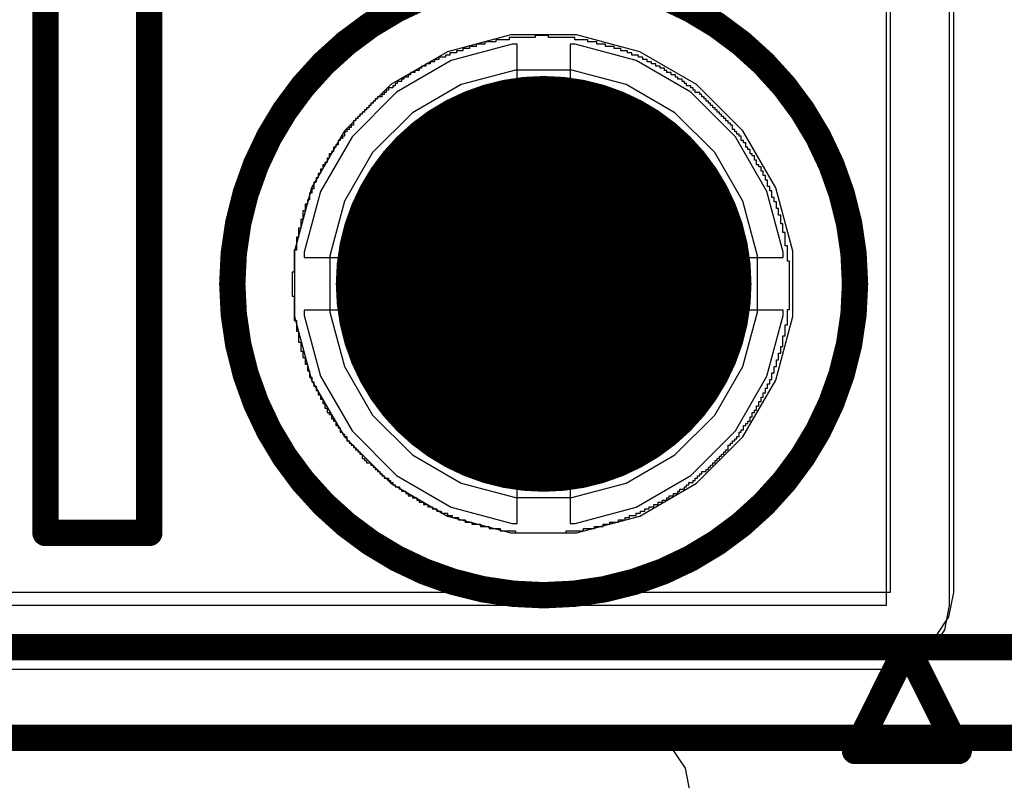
# Model space of a CAD drawing. Header units: millimetres. Extents: x -0.08 to 3.17, y -0.08 to 4.88.
# Tile 258 of 288: x 2.83 to 3.02, y 3.16 to 3.31. Entities that reach past the tile are written whole.
import ezdxf

# ---------------------------------------------------------------- set-up
doc = ezdxf.new("R2010")
doc.units = ezdxf.units.MM
doc.header["$MEASUREMENT"] = 0
for name, color, linetype in [('BottomLayer', 5, 'Continuous'), ('BottomOverlay', 54, 'Continuous'), ('BottomSolder', 6, 'Continuous'), ('Mechanical13', 56, 'Continuous'), ('Mechanical15', 56, 'Continuous'), ('MidLayer1', 16, 'Continuous'), ('MidLayer2', 76, 'Continuous'), ('MultiLayer', 9, 'Continuous'), ('PadHoleLayer', 156, 'Continuous'), ('TopLayer', 1, 'Continuous'), ('TopSolder', 216, 'Continuous')]:
    doc.layers.add(name, color=color, linetype=linetype)

# ---------------------------------------------------------------- blocks, each defined once
blk = doc.blocks.new('MK125002GO_483')
at = {"layer": 'BottomLayer', "const_width": 0.03543}
blk.add_lwpolyline([(-0.08661, 0, 1), (-0.05118, 0, 1)], format="xyb", close=True, dxfattribs=at)
at = {"layer": 'BottomSolder', "const_width": 0.03943}
blk.add_lwpolyline([(-0.08861, 0, 1), (-0.04918, 0, 1)], format="xyb", close=True, dxfattribs=at)
at = {"layer": 'Mechanical13', "const_width": 0.005}
blk.add_lwpolyline([(-0.155, 0.13), (-0.155, -0.15)], dxfattribs=at)
at = {"layer": 'Mechanical15', "const_width": 0.005}
for points in [[(-0.13779, 0.13386), (-0.13779, -0.0689)], [(-0.11614, 0.09449), (-0.00984, 0.09449)], [(-0.11614, 0.09449), (-0.11614, 0.0748)], [(-0.11614, 0.0748), (-0.00984, 0.0748)], [(-0.15748, -0.05906), (-0.13779, -0.0689)], [(-0.15748, -0.05906), (-0.15748, -0.07874)], [(-0.13779, -0.0689), (-0.15748, -0.07874)], [(-0.13779, -0.0689), (-0.13779, -0.11811)]]:
    blk.add_lwpolyline(points, dxfattribs=at)
at = {"layer": 'Mechanical15'}
for points, const_width in [([(-0.11739, 0.09449, 1), (-0.11489, 0.09449, 1)], 0.0025), ([(-0.11739, 0.09449, 1), (-0.11489, 0.09449, 1)], 0.0025), ([(-0.11739, 0.0748, 1), (-0.11489, 0.0748, 1)], 0.0025), ([(-0.11739, 0.0748, 1), (-0.11489, 0.0748, 1)], 0.0025), ([(-0.00983, 0, 1), (-0.12795, 0, 1)], 0.005), ([(-0.1292, 0, 1), (-0.1267, 0, 1)], 0.0025), ([(-0.15873, -0.05906, 1), (-0.15623, -0.05906, 1)], 0.0025), ([(-0.15873, -0.05906, 1), (-0.15623, -0.05906, 1)], 0.0025), ([(-0.13904, -0.0689, 1), (-0.13654, -0.0689, 1)], 0.0025), ([(-0.13904, -0.0689, 1), (-0.13654, -0.0689, 1)], 0.0025), ([(-0.13904, -0.0689, 1), (-0.13654, -0.0689, 1)], 0.0025), ([(-0.13904, -0.0689, 1), (-0.13654, -0.0689, 1)], 0.0025), ([(-0.15873, -0.07874, 1), (-0.15623, -0.07874, 1)], 0.0025), ([(-0.15873, -0.07874, 1), (-0.15623, -0.07874, 1)], 0.0025)]:
    blk.add_lwpolyline(points, format="xyb", close=True, dxfattribs=dict(at, const_width=const_width))
at = {"layer": 'MidLayer1', "const_width": 0.03543}
blk.add_lwpolyline([(-0.08661, 0, 1), (-0.05118, 0, 1)], format="xyb", close=True, dxfattribs=at)
at = {"layer": 'MidLayer2', "const_width": 0.03543}
blk.add_lwpolyline([(-0.08661, 0, 1), (-0.05118, 0, 1)], format="xyb", close=True, dxfattribs=at)
at = {"layer": 'MultiLayer', "const_width": 0.03543}
blk.add_lwpolyline([(-0.08661, 0, 1), (-0.05118, 0, 1)], format="xyb", close=True, dxfattribs=at)
at = {"layer": 'PadHoleLayer', "const_width": 0.01969}
blk.add_lwpolyline([(-0.07874, 0, 1), (-0.05905, 0, 1)], format="xyb", close=True, dxfattribs=at)
at = {"layer": 'TopLayer', "const_width": 0.03543}
blk.add_lwpolyline([(-0.08661, 0, 1), (-0.05118, 0, 1)], format="xyb", close=True, dxfattribs=at)
at = {"layer": 'TopSolder', "const_width": 0.03943}
blk.add_lwpolyline([(-0.08861, 0, 1), (-0.04918, 0, 1)], format="xyb", close=True, dxfattribs=at)

msp = doc.modelspace()

# ---------------------------------------------------------------- linework, layer by layer
at = {"layer": 'BottomLayer'}
for p, q in [((2.92291, 3.30512), (2.9109, 3.3019)), ((2.93535, 3.30512), (2.92291, 3.30512)), ((2.94737, 3.3019), (2.93535, 3.30512)), ((2.9109, 3.3019), (2.90013, 3.29568)), ((2.95814, 3.29568), (2.94737, 3.3019)), ((2.90013, 3.29568), (2.89133, 3.28689)), ((2.96694, 3.28689), (2.95814, 3.29568)), ((2.89133, 3.28689), (2.88511, 3.27611)), ((2.97316, 3.27611), (2.96694, 3.28689)), ((2.88511, 3.27611), (2.88189, 3.2641)), ((2.97638, 3.2641), (2.97316, 3.27611)), ((2.88189, 3.2641), (2.88189, 3.25166)), ((2.97638, 3.25166), (2.97638, 3.2641)), ((2.88189, 3.25166), (2.88511, 3.23964)), ((2.97316, 3.23964), (2.97638, 3.25166)), ((2.88511, 3.23964), (2.89133, 3.22887)), ((2.96694, 3.22887), (2.97316, 3.23964)), ((2.89133, 3.22887), (2.90013, 3.22007)), ((2.95814, 3.22007), (2.96694, 3.22887)), ((2.90013, 3.22007), (2.9109, 3.21385)), ((2.94737, 3.21385), (2.95814, 3.22007)), ((2.9109, 3.21385), (2.92291, 3.21063)), ((2.93535, 3.21063), (2.94737, 3.21385)), ((2.92291, 3.21063), (2.93535, 3.21063))]:
    msp.add_line(p, q, dxfattribs=at)
at = {"layer": 'BottomOverlay'}
for p, q in [((2.92006, 3.30376), (2.91799, 3.30376)), ((2.91799, 3.30376), (2.91799, 3.30334)), ((2.92256, 3.30417), (2.92006, 3.30417)), ((2.92006, 3.30417), (2.92006, 3.30376)), ((2.92755, 3.30459), (2.92256, 3.30459)), ((2.92256, 3.30459), (2.92256, 3.30417)), ((2.93004, 3.305), (2.92755, 3.305)), ((2.92755, 3.305), (2.92755, 3.30459)), ((2.93004, 3.30459), (2.93004, 3.305)), ((2.93503, 3.30459), (2.93004, 3.30459)), ((2.93503, 3.30417), (2.93503, 3.30459)), ((2.93752, 3.30417), (2.93503, 3.30417)), ((2.93752, 3.30376), (2.93752, 3.30417)), ((2.93919, 3.30376), (2.93752, 3.30376)), ((2.93919, 3.30334), (2.93919, 3.30376)), ((2.91383, 3.30209), (2.91258, 3.30209)), ((2.91258, 3.30209), (2.91258, 3.30168)), ((2.91508, 3.30251), (2.91383, 3.30251)), ((2.91383, 3.30251), (2.91383, 3.30209)), ((2.91632, 3.30292), (2.91508, 3.30292)), ((2.91508, 3.30292), (2.91508, 3.30251)), ((2.91799, 3.30334), (2.91632, 3.30334)), ((2.91632, 3.30334), (2.91632, 3.30292)), ((2.94085, 3.30334), (2.93919, 3.30334)), ((2.94085, 3.30292), (2.94085, 3.30334)), ((2.94251, 3.30292), (2.94085, 3.30292)), ((2.94251, 3.30251), (2.94251, 3.30292)), ((2.94376, 3.30251), (2.94251, 3.30251)), ((2.94376, 3.30209), (2.94376, 3.30251)), ((2.94501, 3.30209), (2.94376, 3.30209)), ((2.94501, 3.30168), (2.94501, 3.30209)), ((2.90842, 3.30001), (2.90759, 3.30001)), ((2.90759, 3.30001), (2.90759, 3.2996)), ((2.90926, 3.30043), (2.90842, 3.30043)), ((2.90842, 3.30043), (2.90842, 3.30001)), ((2.9105, 3.30085), (2.90926, 3.30085)), ((2.90926, 3.30085), (2.90926, 3.30043)), ((2.91133, 3.30126), (2.9105, 3.30126)), ((2.9105, 3.30126), (2.9105, 3.30085)), ((2.91258, 3.30168), (2.91133, 3.30168)), ((2.91133, 3.30168), (2.91133, 3.30126)), ((2.94584, 3.30168), (2.94501, 3.30168)), ((2.94584, 3.30126), (2.94584, 3.30168)), ((2.94709, 3.30126), (2.94584, 3.30126)), ((2.94709, 3.30085), (2.94709, 3.30126)), ((2.94792, 3.30085), (2.94709, 3.30085)), ((2.94792, 3.30043), (2.94792, 3.30085)), ((2.94875, 3.30043), (2.94792, 3.30043)), ((2.94875, 3.30001), (2.94875, 3.30043)), ((2.94958, 3.30001), (2.94875, 3.30001)), ((2.94958, 3.2996), (2.94958, 3.30001)), ((2.90551, 3.29835), (2.90468, 3.29835)), ((2.90468, 3.29835), (2.90468, 3.29794)), ((2.90593, 3.29877), (2.90551, 3.29877)), ((2.90551, 3.29877), (2.90551, 3.29835)), ((2.90676, 3.29918), (2.90593, 3.29918)), ((2.90593, 3.29918), (2.90593, 3.29877)), ((2.90759, 3.2996), (2.90676, 3.2996)), ((2.90676, 3.2996), (2.90676, 3.29918)), ((2.95041, 3.2996), (2.94958, 3.2996)), ((2.95041, 3.29918), (2.95041, 3.2996)), ((2.95124, 3.29918), (2.95041, 3.29918)), ((2.95124, 3.29877), (2.95124, 3.29918)), ((2.95207, 3.29877), (2.95124, 3.29877)), ((2.95207, 3.29835), (2.95207, 3.29877)), ((2.95249, 3.29835), (2.95207, 3.29835)), ((2.95249, 3.29794), (2.95249, 3.29835)), ((2.90219, 3.29627), (2.90136, 3.29627)), ((2.90136, 3.29627), (2.90136, 3.29586)), ((2.9026, 3.29669), (2.90219, 3.29669)), ((2.90219, 3.29669), (2.90219, 3.29627)), ((2.90344, 3.2971), (2.9026, 3.2971)), ((2.9026, 3.2971), (2.9026, 3.29669)), ((2.90385, 3.29752), (2.90344, 3.29752)), ((2.90344, 3.29752), (2.90344, 3.2971)), ((2.90468, 3.29794), (2.90385, 3.29794)), ((2.90385, 3.29794), (2.90385, 3.29752)), ((2.95332, 3.29794), (2.95249, 3.29794)), ((2.95332, 3.29752), (2.95332, 3.29794)), ((2.95415, 3.29752), (2.95332, 3.29752)), ((2.95415, 3.2971), (2.95415, 3.29752)), ((2.95457, 3.2971), (2.95415, 3.2971)), ((2.95457, 3.29669), (2.95457, 3.2971)), ((2.9554, 3.29669), (2.95457, 3.29669)), ((2.9554, 3.29627), (2.9554, 3.29669)), ((2.95582, 3.29627), (2.9554, 3.29627)), ((2.95582, 3.29586), (2.95582, 3.29627)), ((2.89969, 3.29461), (2.89928, 3.29461)), ((2.89928, 3.29461), (2.89928, 3.29419)), ((2.90053, 3.29503), (2.89969, 3.29503)), ((2.89969, 3.29503), (2.89969, 3.29461)), ((2.90094, 3.29544), (2.90053, 3.29544)), ((2.90053, 3.29544), (2.90053, 3.29503)), ((2.90136, 3.29586), (2.90094, 3.29586)), ((2.90094, 3.29586), (2.90094, 3.29544)), ((2.95623, 3.29586), (2.95582, 3.29586)), ((2.95623, 3.29544), (2.95623, 3.29586)), ((2.95706, 3.29544), (2.95623, 3.29544)), ((2.95706, 3.29503), (2.95706, 3.29544)), ((2.95748, 3.29503), (2.95706, 3.29503)), ((2.95748, 3.29461), (2.95748, 3.29503)), ((2.95789, 3.29461), (2.95748, 3.29461)), ((2.95789, 3.29419), (2.95789, 3.29461)), ((2.8972, 3.29253), (2.89678, 3.29253)), ((2.89678, 3.29253), (2.89678, 3.29212)), ((2.89762, 3.29295), (2.8972, 3.29295)), ((2.8972, 3.29295), (2.8972, 3.29253)), ((2.89845, 3.29336), (2.89762, 3.29336)), ((2.89762, 3.29336), (2.89762, 3.29295)), ((2.89886, 3.29378), (2.89845, 3.29378)), ((2.89845, 3.29378), (2.89845, 3.29336)), ((2.89928, 3.29419), (2.89886, 3.29419)), ((2.89886, 3.29419), (2.89886, 3.29378)), ((2.95873, 3.29419), (2.95789, 3.29419)), ((2.95873, 3.29378), (2.95873, 3.29419)), ((2.95914, 3.29378), (2.95873, 3.29378)), ((2.95914, 3.29336), (2.95914, 3.29378)), ((2.95956, 3.29336), (2.95914, 3.29336)), ((2.95956, 3.29295), (2.95956, 3.29336)), ((2.95997, 3.29295), (2.95956, 3.29295)), ((2.95997, 3.29253), (2.95997, 3.29295)), ((2.96039, 3.29253), (2.95997, 3.29253)), ((2.96039, 3.29212), (2.96039, 3.29253)), ((2.89554, 3.29087), (2.89512, 3.29087)), ((2.89512, 3.29087), (2.89512, 3.29045)), ((2.89595, 3.29128), (2.89554, 3.29128)), ((2.89554, 3.29128), (2.89554, 3.29087)), ((2.89637, 3.2917), (2.89595, 3.2917)), ((2.89595, 3.2917), (2.89595, 3.29128)), ((2.89678, 3.29212), (2.89637, 3.29212)), ((2.89637, 3.29212), (2.89637, 3.2917)), ((2.9608, 3.29212), (2.96039, 3.29212)), ((2.9608, 3.2917), (2.9608, 3.29212)), ((2.96122, 3.2917), (2.9608, 3.2917)), ((2.96122, 3.29128), (2.96122, 3.2917)), ((2.96164, 3.29128), (2.96122, 3.29128)), ((2.96164, 3.29087), (2.96164, 3.29128)), ((2.96205, 3.29087), (2.96164, 3.29087)), ((2.96205, 3.29045), (2.96205, 3.29087)), ((2.89346, 3.28879), (2.89304, 3.28879)), ((2.89304, 3.28879), (2.89304, 3.28796)), ((2.89387, 3.28921), (2.89346, 3.28921)), ((2.89346, 3.28921), (2.89346, 3.28879)), ((2.89429, 3.28962), (2.89387, 3.28962)), ((2.89387, 3.28962), (2.89387, 3.28921)), ((2.89471, 3.29004), (2.89429, 3.29004)), ((2.89429, 3.29004), (2.89429, 3.28962)), ((2.89512, 3.29045), (2.89471, 3.29045)), ((2.89471, 3.29045), (2.89471, 3.29004)), ((2.96247, 3.29045), (2.96205, 3.29045)), ((2.96247, 3.29004), (2.96247, 3.29045)), ((2.96288, 3.29004), (2.96247, 3.29004)), ((2.96288, 3.28962), (2.96288, 3.29004)), ((2.9633, 3.28962), (2.96288, 3.28962)), ((2.9633, 3.28921), (2.9633, 3.28962)), ((2.96371, 3.28921), (2.9633, 3.28921)), ((2.96371, 3.28879), (2.96371, 3.28921)), ((2.96413, 3.28879), (2.96371, 3.28879)), ((2.96413, 3.28837), (2.96413, 3.28879)), ((2.89221, 3.28713), (2.8918, 3.28713)), ((2.8918, 3.28713), (2.8918, 3.28671)), ((2.89263, 3.28754), (2.89221, 3.28754)), ((2.89221, 3.28754), (2.89221, 3.28713)), ((2.89304, 3.28796), (2.89263, 3.28796)), ((2.89263, 3.28796), (2.89263, 3.28754)), ((2.96455, 3.28837), (2.96413, 3.28837)), ((2.96455, 3.28796), (2.96455, 3.28837)), ((2.96496, 3.28796), (2.96455, 3.28796)), ((2.96496, 3.28713), (2.96496, 3.28796)), ((2.96538, 3.28713), (2.96496, 3.28713)), ((2.96538, 3.28671), (2.96538, 3.28713)), ((2.89055, 3.28505), (2.89013, 3.28505)), ((2.89013, 3.28505), (2.89013, 3.28422)), ((2.89096, 3.28546), (2.89055, 3.28546)), ((2.89055, 3.28546), (2.89055, 3.28505)), ((2.89138, 3.28588), (2.89096, 3.28588)), ((2.89096, 3.28588), (2.89096, 3.28546)), ((2.8918, 3.28671), (2.89138, 3.28671)), ((2.89138, 3.28671), (2.89138, 3.28588)), ((2.96579, 3.28671), (2.96538, 3.28671)), ((2.96579, 3.2863), (2.96579, 3.28671)), ((2.96621, 3.2863), (2.96579, 3.2863)), ((2.96621, 3.28588), (2.96621, 3.2863)), ((2.96662, 3.28588), (2.96621, 3.28588)), ((2.96662, 3.28505), (2.96662, 3.28588)), ((2.96704, 3.28505), (2.96662, 3.28505)), ((2.96704, 3.28463), (2.96704, 3.28505)), ((2.88972, 3.2838), (2.8893, 3.2838)), ((2.8893, 3.2838), (2.8893, 3.28297)), ((2.89013, 3.28422), (2.88972, 3.28422)), ((2.88972, 3.28422), (2.88972, 3.2838)), ((2.96746, 3.28463), (2.96704, 3.28463)), ((2.96746, 3.2838), (2.96746, 3.28463)), ((2.96787, 3.2838), (2.96746, 3.2838)), ((2.96787, 3.28339), (2.96787, 3.2838)), ((2.96829, 3.28339), (2.96787, 3.28339)), ((2.96829, 3.28255), (2.96829, 3.28339)), ((2.88847, 3.28172), (2.88805, 3.28172)), ((2.88805, 3.28172), (2.88805, 3.28089)), ((2.88889, 3.28255), (2.88847, 3.28255)), ((2.88847, 3.28255), (2.88847, 3.28172)), ((2.8893, 3.28297), (2.88889, 3.28297)), ((2.88889, 3.28297), (2.88889, 3.28255)), ((2.9687, 3.28255), (2.96829, 3.28255)), ((2.9687, 3.28214), (2.9687, 3.28255)), ((2.96912, 3.28214), (2.9687, 3.28214)), ((2.96912, 3.28131), (2.96912, 3.28214)), ((2.88722, 3.27964), (2.88681, 3.27964)), ((2.88681, 3.27964), (2.88681, 3.27881)), ((2.88764, 3.28048), (2.88722, 3.28048)), ((2.88722, 3.28048), (2.88722, 3.27964)), ((2.88805, 3.28089), (2.88764, 3.28089)), ((2.88764, 3.28089), (2.88764, 3.28048)), ((2.96953, 3.28131), (2.96912, 3.28131)), ((2.96953, 3.28048), (2.96953, 3.28131)), ((2.96995, 3.28048), (2.96953, 3.28048)), ((2.96995, 3.28006), (2.96995, 3.28048)), ((2.97037, 3.28006), (2.96995, 3.28006)), ((2.97037, 3.27923), (2.97037, 3.28006)), ((2.88639, 3.27798), (2.88598, 3.27798)), ((2.88598, 3.27798), (2.88598, 3.27715)), ((2.88681, 3.27881), (2.88639, 3.27881)), ((2.88639, 3.27881), (2.88639, 3.27798)), ((2.97078, 3.27923), (2.97037, 3.27923)), ((2.97078, 3.2784), (2.97078, 3.27923)), ((2.9712, 3.2784), (2.97078, 3.2784)), ((2.9712, 3.27757), (2.9712, 3.2784)), ((2.88556, 3.2759), (2.88514, 3.2759)), ((2.88514, 3.2759), (2.88514, 3.27507)), ((2.88598, 3.27715), (2.88556, 3.27715)), ((2.88556, 3.27715), (2.88556, 3.2759)), ((2.97161, 3.27757), (2.9712, 3.27757)), ((2.97161, 3.27632), (2.97161, 3.27757)), ((2.97203, 3.27632), (2.97161, 3.27632)), ((2.97203, 3.27549), (2.97203, 3.27632)), ((2.88514, 3.27507), (2.88473, 3.27507)), ((2.88473, 3.27507), (2.88473, 3.27382)), ((2.97244, 3.27549), (2.97203, 3.27549)), ((2.97244, 3.27424), (2.97244, 3.27549)), ((2.97286, 3.27424), (2.97244, 3.27424)), ((2.97286, 3.27341), (2.97286, 3.27424)), ((2.88431, 3.27299), (2.8839, 3.27299)), ((2.8839, 3.27299), (2.8839, 3.27175)), ((2.88473, 3.27382), (2.88431, 3.27382)), ((2.88431, 3.27382), (2.88431, 3.27299)), ((2.97328, 3.27341), (2.97286, 3.27341)), ((2.97328, 3.27216), (2.97328, 3.27341)), ((2.97369, 3.27216), (2.97328, 3.27216)), ((2.97369, 3.27091), (2.97369, 3.27216)), ((2.8839, 3.27175), (2.88348, 3.27175)), ((2.88348, 3.27175), (2.88348, 3.27008)), ((2.97411, 3.27091), (2.97369, 3.27091)), ((2.97411, 3.26925), (2.97411, 3.27091)), ((2.88307, 3.26842), (2.88265, 3.26842)), ((2.88265, 3.26842), (2.88265, 3.26676)), ((2.88348, 3.27008), (2.88307, 3.27008)), ((2.88307, 3.27008), (2.88307, 3.26842)), ((2.97452, 3.26925), (2.97411, 3.26925)), ((2.97452, 3.26759), (2.97452, 3.26925)), ((2.88265, 3.26676), (2.88223, 3.26676)), ((2.88223, 3.26676), (2.88223, 3.26426)), ((2.97494, 3.26759), (2.97452, 3.26759)), ((2.97494, 3.26509), (2.97494, 3.26759)), ((2.97535, 3.26509), (2.97494, 3.26509)), ((2.97535, 3.26218), (2.97535, 3.26509)), ((2.88223, 3.26426), (2.88182, 3.26426)), ((2.88182, 3.26426), (2.88182, 3.26011)), ((2.97577, 3.26218), (2.97535, 3.26218)), ((2.97577, 3.25304), (2.97577, 3.26218)), ((2.88182, 3.26011), (2.8814, 3.26011)), ((2.8814, 3.26011), (2.8814, 3.25553)), ((2.8814, 3.25553), (2.88182, 3.25553)), ((2.88182, 3.25553), (2.88182, 3.25096)), ((2.97535, 3.25013), (2.97535, 3.25304)), ((2.97535, 3.25304), (2.97577, 3.25304)), ((2.88182, 3.25096), (2.88223, 3.25096)), ((2.88223, 3.25096), (2.88223, 3.24888)), ((2.97494, 3.24805), (2.97494, 3.25013)), ((2.97494, 3.25013), (2.97535, 3.25013)), ((2.88223, 3.24888), (2.88265, 3.24888)), ((2.88265, 3.24888), (2.88265, 3.2468)), ((2.97452, 3.24597), (2.97452, 3.24805)), ((2.97452, 3.24805), (2.97494, 3.24805)), ((2.88265, 3.2468), (2.88307, 3.2468)), ((2.88307, 3.2468), (2.88307, 3.24514)), ((2.97411, 3.24472), (2.97411, 3.24597)), ((2.97411, 3.24597), (2.97452, 3.24597)), ((2.88307, 3.24514), (2.88348, 3.24514)), ((2.88348, 3.24514), (2.88348, 3.24389)), ((2.97369, 3.24348), (2.97369, 3.24472)), ((2.97369, 3.24472), (2.97411, 3.24472)), ((2.88348, 3.24389), (2.8839, 3.24389)), ((2.8839, 3.24389), (2.8839, 3.24265)), ((2.8839, 3.24265), (2.88431, 3.24265)), ((2.88431, 3.24265), (2.88431, 3.2414)), ((2.97286, 3.24098), (2.97286, 3.24223)), ((2.97286, 3.24223), (2.97328, 3.24223)), ((2.97328, 3.24223), (2.97328, 3.24348)), ((2.97328, 3.24348), (2.97369, 3.24348)), ((2.88431, 3.2414), (2.88473, 3.2414)), ((2.88473, 3.2414), (2.88473, 3.24015)), ((2.97244, 3.23974), (2.97244, 3.24098)), ((2.97244, 3.24098), (2.97286, 3.24098)), ((2.88473, 3.24015), (2.88514, 3.24015)), ((2.88514, 3.24015), (2.88514, 3.23932)), ((2.88514, 3.23932), (2.88556, 3.23932)), ((2.88556, 3.23932), (2.88556, 3.23849)), ((2.88556, 3.23849), (2.88598, 3.23849)), ((2.88598, 3.23849), (2.88598, 3.23766)), ((2.97161, 3.23807), (2.97161, 3.2389)), ((2.97161, 3.2389), (2.97203, 3.2389)), ((2.97203, 3.2389), (2.97203, 3.23974)), ((2.97203, 3.23974), (2.97244, 3.23974)), ((2.88598, 3.23766), (2.88639, 3.23766)), ((2.88639, 3.23766), (2.88639, 3.23683)), ((2.88639, 3.23683), (2.88681, 3.23683)), ((2.88681, 3.23683), (2.88681, 3.23599)), ((2.97078, 3.23641), (2.97078, 3.23724)), ((2.97078, 3.23724), (2.9712, 3.23724)), ((2.9712, 3.23724), (2.9712, 3.23807)), ((2.9712, 3.23807), (2.97161, 3.23807)), ((2.88681, 3.23599), (2.88722, 3.23599)), ((2.88722, 3.23599), (2.88722, 3.23516)), ((2.88722, 3.23516), (2.88764, 3.23516)), ((2.88764, 3.23516), (2.88764, 3.23433)), ((2.96953, 3.23392), (2.96953, 3.23475)), ((2.96953, 3.23475), (2.96995, 3.23475)), ((2.96995, 3.23475), (2.96995, 3.23558)), ((2.96995, 3.23558), (2.97037, 3.23558)), ((2.97037, 3.23558), (2.97037, 3.23641)), ((2.97037, 3.23641), (2.97078, 3.23641)), ((2.88764, 3.23433), (2.88805, 3.23433)), ((2.88805, 3.23433), (2.88805, 3.2335)), ((2.88805, 3.2335), (2.88847, 3.2335)), ((2.88847, 3.2335), (2.88847, 3.23308)), ((2.88847, 3.23308), (2.88889, 3.23308)), ((2.88889, 3.23308), (2.88889, 3.23225)), ((2.9687, 3.23267), (2.9687, 3.2335)), ((2.9687, 3.2335), (2.96912, 3.2335)), ((2.96912, 3.2335), (2.96912, 3.23392)), ((2.96912, 3.23392), (2.96953, 3.23392)), ((2.88889, 3.23225), (2.8893, 3.23225)), ((2.8893, 3.23225), (2.8893, 3.23184)), ((2.8893, 3.23184), (2.88972, 3.23184)), ((2.88972, 3.23184), (2.88972, 3.23101)), ((2.88972, 3.23101), (2.89013, 3.23101)), ((2.89013, 3.23101), (2.89013, 3.23059)), ((2.96704, 3.23017), (2.96704, 3.23101)), ((2.96704, 3.23101), (2.96746, 3.23101)), ((2.96746, 3.23101), (2.96746, 3.23142)), ((2.96746, 3.23142), (2.96787, 3.23142)), ((2.96787, 3.23142), (2.96787, 3.23184)), ((2.96787, 3.23184), (2.96829, 3.23184)), ((2.96829, 3.23184), (2.96829, 3.23267)), ((2.96829, 3.23267), (2.9687, 3.23267)), ((2.89013, 3.23059), (2.89055, 3.23059)), ((2.89055, 3.23059), (2.89055, 3.22976)), ((2.89055, 3.22976), (2.89096, 3.22976)), ((2.89096, 3.22976), (2.89096, 3.22934)), ((2.89096, 3.22934), (2.89138, 3.22934)), ((2.89138, 3.22934), (2.89138, 3.22893)), ((2.96621, 3.22893), (2.96621, 3.22976)), ((2.96621, 3.22976), (2.96662, 3.22976)), ((2.96662, 3.22976), (2.96662, 3.23017)), ((2.96662, 3.23017), (2.96704, 3.23017)), ((2.89138, 3.22893), (2.8918, 3.22893)), ((2.8918, 3.22893), (2.8918, 3.2281)), ((2.8918, 3.2281), (2.89221, 3.2281)), ((2.89221, 3.2281), (2.89221, 3.22768)), ((2.89221, 3.22768), (2.89263, 3.22768)), ((2.89263, 3.22768), (2.89263, 3.22726)), ((2.89263, 3.22726), (2.89304, 3.22726)), ((2.89304, 3.22726), (2.89304, 3.22685)), ((2.96413, 3.22643), (2.96413, 3.22726)), ((2.96413, 3.22726), (2.96455, 3.22726)), ((2.96455, 3.22726), (2.96455, 3.22768)), ((2.96455, 3.22768), (2.96496, 3.22768)), ((2.96496, 3.22768), (2.96496, 3.2281)), ((2.96496, 3.2281), (2.96538, 3.2281)), ((2.96538, 3.2281), (2.96538, 3.22851)), ((2.96538, 3.22851), (2.96579, 3.22851)), ((2.96579, 3.22851), (2.96579, 3.22893)), ((2.96579, 3.22893), (2.96621, 3.22893)), ((2.89304, 3.22685), (2.89346, 3.22685)), ((2.89346, 3.22685), (2.89346, 3.22643)), ((2.89346, 3.22643), (2.89387, 3.22643)), ((2.89387, 3.22643), (2.89387, 3.22602)), ((2.89387, 3.22602), (2.89429, 3.22602)), ((2.89429, 3.22602), (2.89429, 3.2256)), ((2.89429, 3.2256), (2.89471, 3.2256)), ((2.89471, 3.2256), (2.89471, 3.22477)), ((2.96288, 3.22519), (2.96288, 3.2256)), ((2.96288, 3.2256), (2.9633, 3.2256)), ((2.9633, 3.2256), (2.9633, 3.22602)), ((2.9633, 3.22602), (2.96371, 3.22602)), ((2.96371, 3.22602), (2.96371, 3.22643)), ((2.96371, 3.22643), (2.96413, 3.22643)), ((2.89471, 3.22477), (2.89512, 3.22477)), ((2.89512, 3.22477), (2.89512, 3.22435)), ((2.89512, 3.22435), (2.89554, 3.22435)), ((2.89554, 3.22435), (2.89554, 3.22394)), ((2.89554, 3.22394), (2.89637, 3.22394)), ((2.89637, 3.22394), (2.89637, 3.22352)), ((2.89637, 3.22352), (2.89678, 3.22352)), ((2.89678, 3.22352), (2.89678, 3.22311)), ((2.9608, 3.22311), (2.9608, 3.22352)), ((2.9608, 3.22352), (2.96122, 3.22352)), ((2.96122, 3.22352), (2.96122, 3.22394)), ((2.96122, 3.22394), (2.96164, 3.22394)), ((2.96164, 3.22394), (2.96164, 3.22435)), ((2.96164, 3.22435), (2.96205, 3.22435)), ((2.96205, 3.22435), (2.96205, 3.22477)), ((2.96205, 3.22477), (2.96247, 3.22477)), ((2.96247, 3.22477), (2.96247, 3.22519)), ((2.96247, 3.22519), (2.96288, 3.22519)), ((2.89678, 3.22311), (2.8972, 3.22311)), ((2.8972, 3.22311), (2.8972, 3.22269)), ((2.8972, 3.22269), (2.89762, 3.22269)), ((2.89762, 3.22269), (2.89762, 3.22228)), ((2.89762, 3.22228), (2.89803, 3.22228)), ((2.89803, 3.22228), (2.89803, 3.22186)), ((2.89803, 3.22186), (2.89845, 3.22186)), ((2.89845, 3.22186), (2.89845, 3.22144)), ((2.95873, 3.22144), (2.95873, 3.22186)), ((2.95873, 3.22186), (2.95914, 3.22186)), ((2.95914, 3.22186), (2.95914, 3.22228)), ((2.95914, 3.22228), (2.95997, 3.22228)), ((2.95997, 3.22228), (2.95997, 3.22269)), ((2.95997, 3.22269), (2.96039, 3.22269)), ((2.96039, 3.22269), (2.96039, 3.22311)), ((2.96039, 3.22311), (2.9608, 3.22311)), ((2.89845, 3.22144), (2.89886, 3.22144)), ((2.89886, 3.22144), (2.89886, 3.22103)), ((2.89886, 3.22103), (2.89969, 3.22103)), ((2.89969, 3.22103), (2.89969, 3.22061)), ((2.89969, 3.22061), (2.90011, 3.22061)), ((2.90011, 3.22061), (2.90011, 3.2202)), ((2.90011, 3.2202), (2.90053, 3.2202)), ((2.90053, 3.2202), (2.90053, 3.21978)), ((2.90053, 3.21978), (2.90094, 3.21978)), ((2.90094, 3.21978), (2.90094, 3.21937)), ((2.95623, 3.21937), (2.95623, 3.21978)), ((2.95623, 3.21978), (2.95665, 3.21978)), ((2.95665, 3.21978), (2.95665, 3.2202)), ((2.95665, 3.2202), (2.95748, 3.2202)), ((2.95748, 3.2202), (2.95748, 3.22061)), ((2.95748, 3.22061), (2.95789, 3.22061)), ((2.95789, 3.22061), (2.95789, 3.22103)), ((2.95789, 3.22103), (2.95831, 3.22103)), ((2.95831, 3.22103), (2.95831, 3.22144)), ((2.95831, 3.22144), (2.95873, 3.22144)), ((2.90094, 3.21937), (2.90177, 3.21937)), ((2.90177, 3.21937), (2.90177, 3.21895)), ((2.90177, 3.21895), (2.90219, 3.21895)), ((2.90219, 3.21895), (2.90219, 3.21853)), ((2.90219, 3.21853), (2.90302, 3.21853)), ((2.90302, 3.21853), (2.90302, 3.21812)), ((2.90302, 3.21812), (2.90344, 3.21812)), ((2.90344, 3.21812), (2.90344, 3.2177)), ((2.95374, 3.2177), (2.95374, 3.21812)), ((2.95374, 3.21812), (2.95457, 3.21812)), ((2.95457, 3.21812), (2.95457, 3.21853)), ((2.95457, 3.21853), (2.95498, 3.21853)), ((2.95498, 3.21853), (2.95498, 3.21895)), ((2.95498, 3.21895), (2.95582, 3.21895)), ((2.95582, 3.21895), (2.95582, 3.21937)), ((2.95582, 3.21937), (2.95623, 3.21937)), ((2.90344, 3.2177), (2.90427, 3.2177)), ((2.90427, 3.2177), (2.90427, 3.21729)), ((2.90427, 3.21729), (2.9051, 3.21729)), ((2.9051, 3.21729), (2.9051, 3.21687)), ((2.9051, 3.21687), (2.90551, 3.21687)), ((2.90551, 3.21687), (2.90551, 3.21646)), ((2.90551, 3.21646), (2.90635, 3.21646)), ((2.90635, 3.21646), (2.90635, 3.21604)), ((2.90635, 3.21604), (2.90718, 3.21604)), ((2.90718, 3.21604), (2.90718, 3.21562)), ((2.95, 3.21562), (2.95, 3.21604)), ((2.95, 3.21604), (2.95083, 3.21604)), ((2.95083, 3.21604), (2.95083, 3.21646)), ((2.95083, 3.21646), (2.95166, 3.21646)), ((2.95166, 3.21646), (2.95166, 3.21687)), ((2.95166, 3.21687), (2.95249, 3.21687)), ((2.95249, 3.21687), (2.95249, 3.21729)), ((2.95249, 3.21729), (2.95291, 3.21729)), ((2.95291, 3.21729), (2.95291, 3.2177)), ((2.95291, 3.2177), (2.95374, 3.2177)), ((2.90718, 3.21562), (2.90801, 3.21562)), ((2.90801, 3.21562), (2.90801, 3.21521)), ((2.90801, 3.21521), (2.90884, 3.21521)), ((2.90884, 3.21521), (2.90884, 3.21479)), ((2.90884, 3.21479), (2.90967, 3.21479)), ((2.90967, 3.21479), (2.90967, 3.21438)), ((2.90967, 3.21438), (2.91092, 3.21438)), ((2.91092, 3.21438), (2.91092, 3.21396)), ((2.94667, 3.21396), (2.94667, 3.21438)), ((2.94667, 3.21438), (2.9475, 3.21438)), ((2.9475, 3.21438), (2.9475, 3.21479)), ((2.9475, 3.21479), (2.94833, 3.21479)), ((2.94833, 3.21479), (2.94833, 3.21521)), ((2.94833, 3.21521), (2.94916, 3.21521)), ((2.94916, 3.21521), (2.94916, 3.21562)), ((2.94916, 3.21562), (2.95, 3.21562)), ((2.91092, 3.21396), (2.91175, 3.21396)), ((2.91175, 3.21396), (2.91175, 3.21355)), ((2.91175, 3.21355), (2.913, 3.21355)), ((2.913, 3.21355), (2.913, 3.21313)), ((2.913, 3.21313), (2.91424, 3.21313)), ((2.91424, 3.21313), (2.91424, 3.21271)), ((2.91424, 3.21271), (2.91549, 3.21271)), ((2.91549, 3.21271), (2.91549, 3.2123)), ((2.91549, 3.2123), (2.91715, 3.2123)), ((2.91715, 3.2123), (2.91715, 3.21188)), ((2.94043, 3.21188), (2.94043, 3.2123)), ((2.94043, 3.2123), (2.94168, 3.2123)), ((2.94168, 3.2123), (2.94168, 3.21271)), ((2.94168, 3.21271), (2.94334, 3.21271)), ((2.94334, 3.21271), (2.94334, 3.21313)), ((2.94334, 3.21313), (2.94459, 3.21313)), ((2.94459, 3.21313), (2.94459, 3.21355)), ((2.94459, 3.21355), (2.94542, 3.21355)), ((2.94542, 3.21355), (2.94542, 3.21396)), ((2.94542, 3.21396), (2.94667, 3.21396)), ((2.91715, 3.21188), (2.91882, 3.21188)), ((2.91882, 3.21188), (2.91882, 3.21147)), ((2.91882, 3.21147), (2.9209, 3.21147)), ((2.9209, 3.21147), (2.9209, 3.21105)), ((2.9209, 3.21105), (2.92381, 3.21105)), ((2.92381, 3.21105), (2.92381, 3.21064)), ((2.92381, 3.21064), (2.93337, 3.21064)), ((2.93337, 3.21064), (2.93337, 3.21105)), ((2.93337, 3.21105), (2.93669, 3.21105)), ((2.93669, 3.21105), (2.93669, 3.21147)), ((2.93669, 3.21147), (2.93877, 3.21147)), ((2.93877, 3.21147), (2.93877, 3.21188)), ((2.93877, 3.21188), (2.94043, 3.21188))]:
    msp.add_line(p, q, dxfattribs=at)
at = {"layer": 'MidLayer1'}
for p, q in [((2.99409, 3.32283), (2.99409, 3.19685)), ((3.00614, 3.19685), (3.00614, 3.32283)), ((2.9238, 3.29843), (2.91348, 3.29566)), ((2.93447, 3.29843), (2.9238, 3.29843)), ((2.94479, 3.29566), (2.93447, 3.29843)), ((2.91348, 3.29566), (2.90423, 3.29033)), ((2.95403, 3.29033), (2.94479, 3.29566)), ((2.90423, 3.29033), (2.89669, 3.28278)), ((2.96158, 3.28278), (2.95403, 3.29033)), ((2.89669, 3.28278), (2.89135, 3.27353)), ((2.96692, 3.27353), (2.96158, 3.28278)), ((2.89135, 3.27353), (2.88858, 3.26322)), ((2.96969, 3.26322), (2.96692, 3.27353)), ((2.88858, 3.26322), (2.88858, 3.25254)), ((2.96969, 3.25254), (2.96969, 3.26322)), ((2.88858, 3.25254), (2.89135, 3.24222)), ((2.96692, 3.24222), (2.96969, 3.25254)), ((2.89135, 3.24222), (2.89669, 3.23298)), ((2.96158, 3.23298), (2.96692, 3.24222)), ((2.89669, 3.23298), (2.90423, 3.22543)), ((2.95403, 3.22543), (2.96158, 3.23298)), ((2.90423, 3.22543), (2.91348, 3.22009)), ((2.94479, 3.22009), (2.95403, 3.22543)), ((2.91348, 3.22009), (2.9238, 3.21733)), ((2.93447, 3.21733), (2.94479, 3.22009)), ((2.9238, 3.21733), (2.93447, 3.21733)), ((2.99409, 3.19685), (2.82087, 3.19685)), ((3.00522, 3.19224), (3.00614, 3.19685)), ((3.00261, 3.18833), (3.00522, 3.19224)), ((2.9987, 3.18572), (3.00261, 3.18833)), ((2.82087, 3.18481), (2.99409, 3.18481)), ((2.99409, 3.18481), (2.9987, 3.18572))]:
    msp.add_line(p, q, dxfattribs=at)
at = {"layer": 'MidLayer2'}
for p, q in [((2.9238, 3.29843), (2.91348, 3.29566)), ((2.93447, 3.29843), (2.9238, 3.29843)), ((2.94479, 3.29566), (2.93447, 3.29843)), ((2.91348, 3.29566), (2.90423, 3.29033)), ((2.95403, 3.29033), (2.94479, 3.29566)), ((2.90423, 3.29033), (2.89669, 3.28278)), ((2.96158, 3.28278), (2.95403, 3.29033)), ((2.89669, 3.28278), (2.89135, 3.27353)), ((2.96692, 3.27353), (2.96158, 3.28278)), ((2.89135, 3.27353), (2.88858, 3.26322)), ((2.96969, 3.26322), (2.96692, 3.27353)), ((2.88858, 3.26322), (2.88858, 3.25254)), ((2.96969, 3.25254), (2.96969, 3.26322)), ((2.88858, 3.25254), (2.89135, 3.24222)), ((2.96692, 3.24222), (2.96969, 3.25254)), ((2.89135, 3.24222), (2.89669, 3.23298)), ((2.96158, 3.23298), (2.96692, 3.24222)), ((2.89669, 3.23298), (2.90423, 3.22543)), ((2.95403, 3.22543), (2.96158, 3.23298)), ((2.90423, 3.22543), (2.91348, 3.22009)), ((2.94479, 3.22009), (2.95403, 3.22543)), ((2.91348, 3.22009), (2.9238, 3.21733)), ((2.93447, 3.21733), (2.94479, 3.22009)), ((2.9238, 3.21733), (2.93447, 3.21733))]:
    msp.add_line(p, q, dxfattribs=at)
at = {"layer": 'TopLayer'}
for p, q in [((2.99488, 3.32283), (2.99488, 3.19933)), ((3.00692, 3.19933), (3.00692, 3.32283)), ((2.92315, 3.30331), (2.9116, 3.30021)), ((2.92413, 3.30331), (2.92315, 3.30331)), ((2.92413, 3.26288), (2.92413, 3.30331)), ((2.93512, 3.30331), (2.93413, 3.30331)), ((2.93413, 3.30331), (2.93413, 3.26288)), ((2.94667, 3.30021), (2.93512, 3.30331)), ((2.9116, 3.30021), (2.90124, 3.29423)), ((2.95703, 3.29423), (2.94667, 3.30021)), ((2.90124, 3.29423), (2.89278, 3.28577)), ((2.96549, 3.28577), (2.95703, 3.29423)), ((2.89278, 3.28577), (2.8868, 3.27541)), ((2.97147, 3.27541), (2.96549, 3.28577)), ((2.8868, 3.27541), (2.8837, 3.26386)), ((2.97457, 3.26386), (2.97147, 3.27541)), ((2.8837, 3.26386), (2.8837, 3.26288)), ((2.8837, 3.26288), (2.92413, 3.26288)), ((2.93413, 3.26288), (2.97457, 3.26288)), ((2.97457, 3.26288), (2.97457, 3.26386)), ((2.92413, 3.25288), (2.8837, 3.25288)), ((2.8837, 3.25288), (2.8837, 3.2519)), ((2.8837, 3.2519), (2.8868, 3.24034)), ((2.92413, 3.21244), (2.92413, 3.25288)), ((2.97457, 3.25288), (2.93413, 3.25288)), ((2.93413, 3.25288), (2.93413, 3.21244)), ((2.97147, 3.24034), (2.97457, 3.2519)), ((2.97457, 3.2519), (2.97457, 3.25288)), ((2.8868, 3.24034), (2.89278, 3.22998)), ((2.96549, 3.22998), (2.97147, 3.24034)), ((2.89278, 3.22998), (2.90124, 3.22152)), ((2.95703, 3.22152), (2.96549, 3.22998)), ((2.90124, 3.22152), (2.9116, 3.21554)), ((2.94667, 3.21554), (2.95703, 3.22152)), ((2.9116, 3.21554), (2.92315, 3.21244)), ((2.93512, 3.21244), (2.94667, 3.21554)), ((2.92315, 3.21244), (2.92413, 3.21244)), ((2.93413, 3.21244), (2.93512, 3.21244)), ((2.99488, 3.19933), (2.81642, 3.19933)), ((3.00601, 3.19472), (3.00692, 3.19933)), ((3.0034, 3.19081), (3.00601, 3.19472)), ((2.99949, 3.1882), (3.0034, 3.19081)), ((2.99488, 3.18729), (2.99949, 3.1882)), ((2.81642, 3.18729), (2.99488, 3.18729)), ((2.94488, 3.17346), (2.68323, 3.17346)), ((2.94949, 3.17254), (2.94488, 3.17346)), ((2.9534, 3.16993), (2.94949, 3.17254)), ((2.95601, 3.16603), (2.9534, 3.16993)), ((2.95692, 3.16142), (2.95601, 3.16603))]:
    msp.add_line(p, q, dxfattribs=at)

# ---------------------------------------------------------------- block references
at = {"rotation": 90}
msp.add_blockref('MK125002GO_483', (2.92913, 3.32677), dxfattribs=at)

doc.saveas('drawing.dxf')
